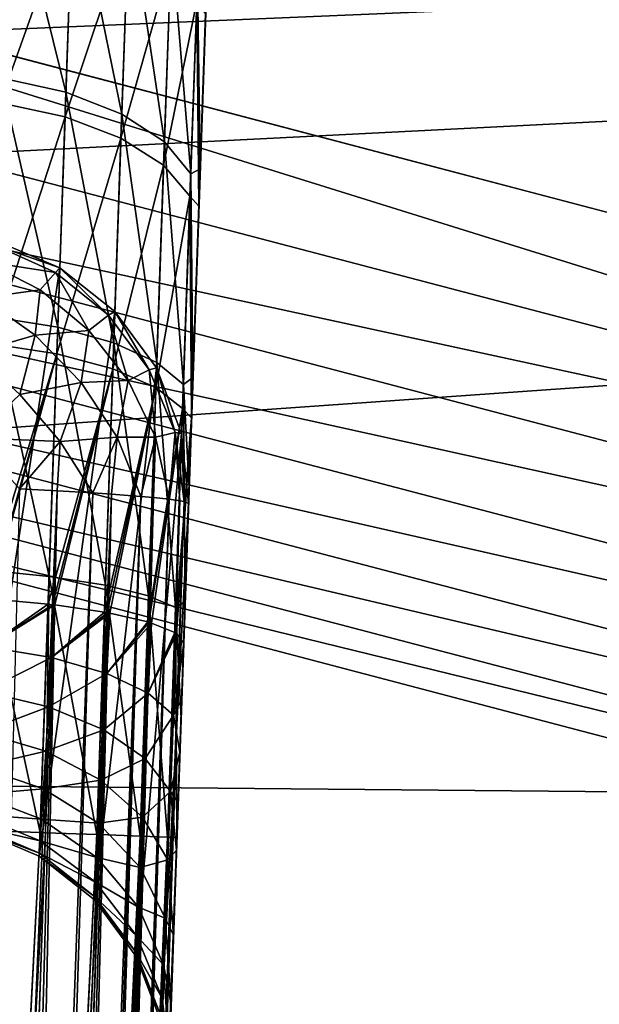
# Model space of a CAD drawing. Header units: millimetres. Extents: x -43.6 to 43.6, y -43.6 to 43.6.
# Tile 435 of 637: x 8.98 to 9.53, y 35.333 to 36.267. Entities that reach past the tile are written whole.
import ezdxf

# ---------------------------------------------------------------- set-up
doc = ezdxf.new("R2010")
doc.units = ezdxf.units.MM
doc.header["$LTSCALE"] = 52.148148
for name, color, linetype in [('150', 7, 'CONTINUOUS'), ('152', 7, 'CONTINUOUS'), ('156', 7, 'CONTINUOUS'), ('187', 7, 'CONTINUOUS'), ('208', 7, 'CONTINUOUS'), ('281', 7, 'CONTINUOUS'), ('282', 7, 'CONTINUOUS'), ('336', 7, 'CONTINUOUS'), ('337', 7, 'CONTINUOUS'), ('383', 7, 'CONTINUOUS'), ('384', 7, 'CONTINUOUS')]:
    doc.layers.add(name, color=color, linetype=linetype)

msp = doc.modelspace()

# ---------------------------------------------------------------- linework, layer by layer
at = {"layer": '150', "linetype": 'Continuous'}
msp.add_3dface([(10.50098, 35.33269, 23.93032), (8.75313, 33.4247, 15.37963), (8.2171, 35.93267, 23.93032), (10.50098, 35.33269, 23.93032)], dxfattribs=at)
at = {"layer": '152', "color": 2, "linetype": 'Continuous'}
for points in [[(-22.25454, 36.81319, 26.3), (-24.43666, 35.40234, 26.3), (22.25454, 36.81319, 26.3), (-22.25454, 36.81319, 26.3)], [(22.25454, 36.81319, 26.3), (-24.43666, 35.40234, 26.3), (-0.01502, 35.88292, 26.3), (22.25454, 36.81319, 26.3)], [(2.33096, 35.80702, 26.3), (22.25454, 36.81319, 26.3), (-0.01502, 35.88292, 26.3), (2.33096, 35.80702, 26.3)], [(4.66736, 35.57797, 26.3), (22.25454, 36.81319, 26.3), (2.33096, 35.80702, 26.3), (4.66736, 35.57797, 26.3)], [(24.43666, 35.40234, 26.3), (22.25454, 36.81319, 26.3), (4.66736, 35.57797, 26.3), (24.43666, 35.40234, 26.3)], [(6.98313, 35.19687, 26.3), (24.43666, 35.40234, 26.3), (4.66736, 35.57797, 26.3), (6.98313, 35.19687, 26.3)], [(9.26917, 34.66494, 26.3), (24.43666, 35.40234, 26.3), (6.98313, 35.19687, 26.3), (9.26917, 34.66494, 26.3)], [(11.51625, 33.98458, 26.3), (24.43666, 35.40234, 26.3), (9.26917, 34.66494, 26.3), (11.51625, 33.98458, 26.3)]]:
    msp.add_3dface(points, dxfattribs=at)
at = {"layer": '156', "color": 1, "linetype": 'Continuous'}
for points in [[(24.4565, 35.43107, 24.3), (8.3247, 36.40324, 24.3), (22.27261, 36.84307, 24.3), (24.4565, 35.43107, 24.3)], [(10.63854, 35.79539, 24.3), (8.3247, 36.40324, 24.3), (24.4565, 35.43107, 24.3), (10.63854, 35.79539, 24.3)]]:
    msp.add_3dface(points, dxfattribs=at)
at = {"layer": '187', "linetype": 'Continuous'}
for points in [[(9.17191, 36.71829, -2.76141), (8.9984, 31.74957, -3.11275), (9.17271, 36.74111, -2.97961), (9.17191, 36.71829, -2.76141)], [(9.17271, 36.74111, -2.97961), (8.9984, 31.74957, -3.11275), (9.17216, 36.72542, -3.19844), (9.17271, 36.74111, -2.97961)], [(9.17216, 36.72542, -3.19844), (8.9984, 31.74957, -3.11275), (9.01401, 32.19667, -4.26193), (9.17216, 36.72542, -3.19844)], [(9.16979, 36.65768, -2.55055), (8.9984, 31.74957, -3.11275), (9.17191, 36.71829, -2.76141), (9.16979, 36.65768, -2.55055)], [(9.17028, 36.67171, -3.41117), (9.17216, 36.72542, -3.19844), (9.01401, 32.19667, -4.26193), (9.17028, 36.67171, -3.41117)], [(9.16714, 36.58163, -3.61125), (9.17028, 36.67171, -3.41117), (9.01401, 32.19667, -4.26193), (9.16714, 36.58163, -3.61125)], [(9.16642, 36.56112, -2.35353), (8.9984, 31.74957, -3.11275), (9.16979, 36.65768, -2.55055), (9.16642, 36.56112, -2.35353)], [(9.01401, 32.19667, -4.26193), (9.0178, 32.30523, -4.25), (9.16714, 36.58163, -3.61125), (9.01401, 32.19667, -4.26193)], [(9.16282, 36.45794, -3.7925), (9.16714, 36.58163, -3.61125), (9.0178, 32.30523, -4.25), (9.16282, 36.45794, -3.7925)], [(9.1619, 36.4316, -2.17642), (8.9984, 31.74957, -3.11275), (9.16642, 36.56112, -2.35353), (9.1619, 36.4316, -2.17642)], [(9.15746, 36.30444, -3.94934), (9.16282, 36.45794, -3.7925), (9.0178, 32.30523, -4.25), (9.15746, 36.30444, -3.94934)], [(9.15636, 36.27309, -2.02467), (8.9984, 31.74957, -3.11275), (9.1619, 36.4316, -2.17642), (9.15636, 36.27309, -2.02467)], [(9.15122, 36.12587, -4.07693), (9.15746, 36.30444, -3.94934), (9.0178, 32.30523, -4.25), (9.15122, 36.12587, -4.07693)], [(9.14999, 36.09047, -1.90297), (8.9984, 31.74957, -3.11275), (9.15636, 36.27309, -2.02467), (9.14999, 36.09047, -1.90297)], [(9.1443, 35.92771, -4.17133), (9.15122, 36.12587, -4.07693), (9.0178, 32.30523, -4.25), (9.1443, 35.92771, -4.17133)], [(9.14296, 35.88934, -1.81508), (8.9984, 31.74957, -3.11275), (9.14999, 36.09047, -1.90297), (9.14296, 35.88934, -1.81508)], [(9.14065, 35.82328, -4.20511), (9.1443, 35.92771, -4.17133), (9.0178, 32.30523, -4.25), (9.14065, 35.82328, -4.20511)], [(9.1355, 35.67571, -1.76368), (8.9984, 31.74957, -3.11275), (9.14296, 35.88934, -1.81508), (9.1355, 35.67571, -1.76368)], [(9.13688, 35.71512, -4.2298), (9.14065, 35.82328, -4.20511), (9.0178, 32.30523, -4.25), (9.13688, 35.71512, -4.2298)], [(9.03766, 32.87404, 12.20559), (9.01468, 32.21582, 9.84173), (9.14013, 35.80819, 14.73878), (9.03766, 32.87404, 12.20559)], [(9.14013, 35.80819, 14.73878), (9.01468, 32.21582, 9.84173), (9.12063, 35.24979, -1.2517), (9.14013, 35.80819, 14.73878)], [(9.06302, 33.59998, 14.81589), (9.03766, 32.87404, 12.20559), (9.14013, 35.80819, 14.73878), (9.06302, 33.59998, 14.81589)], [(9.133, 35.60394, -4.24491), (9.13688, 35.71512, -4.2298), (9.0178, 32.30523, -4.25), (9.133, 35.60394, -4.24491)], [(9.13366, 35.62285, -1.75285), (8.9984, 31.74957, -3.11275), (9.1355, 35.67571, -1.76368), (9.13366, 35.62285, -1.75285)], [(9.13188, 35.57197, -1.73657), (8.9984, 31.74957, -3.11275), (9.13366, 35.62285, -1.75285), (9.13188, 35.57197, -1.73657)], [(9.12906, 35.49128, -4.25), (9.133, 35.60394, -4.24491), (9.0178, 32.30523, -4.25), (9.12906, 35.49128, -4.25)], [(9.13021, 35.52411, -1.71548), (8.9984, 31.74957, -3.11275), (9.13188, 35.57197, -1.73657), (9.13021, 35.52411, -1.71548)], [(9.12864, 35.47915, -1.68977), (8.9984, 31.74957, -3.11275), (9.13021, 35.52411, -1.71548), (9.12864, 35.47915, -1.68977)], [(9.12582, 35.39844, -1.62519), (8.9984, 31.74957, -3.11275), (9.12864, 35.47915, -1.68977), (9.12582, 35.39844, -1.62519)], [(9.12353, 35.33293, -1.5457), (8.9984, 31.74957, -3.11275), (9.12582, 35.39844, -1.62519), (9.12353, 35.33293, -1.5457)], [(9.12186, 35.28506, -1.45436), (8.9984, 31.74957, -3.11275), (9.12353, 35.33293, -1.5457), (9.12186, 35.28506, -1.45436)]]:
    msp.add_3dface(points, dxfattribs=at)
at = {"layer": '208', "linetype": 'Continuous'}
for points in [[(8.3247, 36.40324, 24.3), (10.59445, 35.6962, 24.28828), (8.28564, 36.30175, 24.28828), (8.3247, 36.40324, 24.3)], [(8.3247, 36.40324, 24.3), (10.63854, 35.79539, 24.3), (10.59445, 35.6962, 24.28828), (8.3247, 36.40324, 24.3)], [(10.59445, 35.6962, 24.28828), (8.2627, 36.20125, 24.25342), (8.28564, 36.30175, 24.28828), (10.59445, 35.6962, 24.28828)], [(10.56511, 35.59737, 24.25342), (8.24197, 36.11048, 24.19709), (8.2627, 36.20125, 24.25342), (10.56511, 35.59737, 24.25342)], [(10.56511, 35.59737, 24.25342), (8.2627, 36.20125, 24.25342), (10.59445, 35.6962, 24.28828), (10.56511, 35.59737, 24.25342)], [(10.53862, 35.50811, 24.19709), (8.22445, 36.03374, 24.12196), (8.24197, 36.11048, 24.19709), (10.53862, 35.50811, 24.19709)], [(10.53862, 35.50811, 24.19709), (8.24197, 36.11048, 24.19709), (10.56511, 35.59737, 24.25342), (10.53862, 35.50811, 24.19709)], [(10.51622, 35.43265, 24.12196), (8.21097, 35.97467, 24.03157), (8.22445, 36.03374, 24.12196), (10.51622, 35.43265, 24.12196)], [(10.51622, 35.43265, 24.12196), (8.22445, 36.03374, 24.12196), (10.53862, 35.50811, 24.19709), (10.51622, 35.43265, 24.12196)], [(10.49898, 35.37456, 24.03157), (8.2171, 35.93267, 23.93032), (8.21097, 35.97467, 24.03157), (10.49898, 35.37456, 24.03157)], [(10.49898, 35.37456, 24.03157), (8.21097, 35.97467, 24.03157), (10.51622, 35.43265, 24.12196), (10.49898, 35.37456, 24.03157)], [(10.50098, 35.33269, 23.93032), (8.2171, 35.93267, 23.93032), (10.49898, 35.37456, 24.03157), (10.50098, 35.33269, 23.93032)]]:
    msp.add_3dface(points, dxfattribs=at)
at = {"layer": '281', "linetype": 'Continuous'}
for points in [[(8.96177, 36.2122, -4.31135), (8.96901, 36.41937, -4.17504), (9.02367, 36.19858, -4.29032), (8.96177, 36.2122, -4.31135)], [(9.02367, 36.19858, -4.29032), (8.96901, 36.41937, -4.17504), (9.03079, 36.40244, -4.1562), (9.02367, 36.19858, -4.29032)], [(9.02367, 36.19858, -4.29032), (9.03079, 36.40244, -4.1562), (9.07675, 36.17779, -4.25556), (9.02367, 36.19858, -4.29032)], [(9.07675, 36.17779, -4.25556), (9.03079, 36.40244, -4.1562), (9.08368, 36.37616, -4.12504), (9.07675, 36.17779, -4.25556)], [(8.96826, 36.39787, -1.80841), (8.96094, 36.18825, -1.67589), (9.03005, 36.38128, -1.82752), (8.96826, 36.39787, -1.80841)], [(9.03005, 36.38128, -1.82752), (8.96094, 36.18825, -1.67589), (9.02284, 36.17502, -1.69712), (9.03005, 36.38128, -1.82752)], [(9.03005, 36.38128, -1.82752), (9.02284, 36.17502, -1.69712), (9.08296, 36.35557, -1.85911), (9.03005, 36.38128, -1.82752)], [(9.07675, 36.17779, -4.25556), (9.08368, 36.37616, -4.12504), (9.11723, 36.15131, -4.20953), (9.07675, 36.17779, -4.25556)], [(9.11723, 36.15131, -4.20953), (9.08368, 36.37616, -4.12504), (9.1239, 36.34241, -4.0838), (9.11723, 36.15131, -4.20953)], [(9.08296, 36.35557, -1.85911), (9.02284, 36.17502, -1.69712), (9.07595, 36.15487, -1.73222), (9.08296, 36.35557, -1.85911)], [(9.08296, 36.35557, -1.85911), (9.07595, 36.15487, -1.73222), (9.12321, 36.32257, -1.90093), (9.08296, 36.35557, -1.85911)], [(9.11723, 36.15131, -4.20953), (9.1239, 36.34241, -4.0838), (9.14222, 36.12102, -4.15553), (9.11723, 36.15131, -4.20953)], [(9.14222, 36.12102, -4.15553), (9.1239, 36.34241, -4.0838), (9.14859, 36.30359, -4.03541), (9.14222, 36.12102, -4.15553)], [(9.12321, 36.32257, -1.90093), (9.07595, 36.15487, -1.73222), (9.11646, 36.12922, -1.77869), (9.12321, 36.32257, -1.90093)], [(9.12321, 36.32257, -1.90093), (9.11646, 36.12922, -1.77869), (9.14793, 36.28464, -1.95001), (9.12321, 36.32257, -1.90093)], [(9.15122, 36.12587, -4.07693), (9.14222, 36.12102, -4.15553), (9.14859, 36.30359, -4.03541), (9.15122, 36.12587, -4.07693)], [(9.15746, 36.30444, -3.94934), (9.15122, 36.12587, -4.07693), (9.14859, 36.30359, -4.03541), (9.15746, 36.30444, -3.94934)], [(9.14793, 36.28464, -1.95001), (9.11646, 36.12922, -1.77869), (9.14148, 36.09992, -1.83322), (9.14793, 36.28464, -1.95001)], [(9.14999, 36.09047, -1.90297), (9.14793, 36.28464, -1.95001), (9.14148, 36.09992, -1.83322), (9.14999, 36.09047, -1.90297)], [(9.14999, 36.09047, -1.90297), (9.15636, 36.27309, -2.02467), (9.14793, 36.28464, -1.95001), (9.14999, 36.09047, -1.90297)], [(8.95385, 35.98535, -4.41148), (8.96177, 36.2122, -4.31135), (9.01587, 35.97537, -4.38885), (8.95385, 35.98535, -4.41148)], [(9.01587, 35.97537, -4.38885), (8.96177, 36.2122, -4.31135), (9.02367, 36.19858, -4.29032), (9.01587, 35.97537, -4.38885)], [(9.01587, 35.97537, -4.38885), (9.02367, 36.19858, -4.29032), (9.06916, 35.96058, -4.35143), (9.01587, 35.97537, -4.38885)], [(9.06916, 35.96058, -4.35143), (9.02367, 36.19858, -4.29032), (9.07675, 36.17779, -4.25556), (9.06916, 35.96058, -4.35143)], [(8.96094, 36.18825, -1.67589), (8.95295, 35.95962, -1.5799), (9.02284, 36.17502, -1.69712), (8.96094, 36.18825, -1.67589)], [(9.02284, 36.17502, -1.69712), (8.95295, 35.95962, -1.5799), (9.01499, 35.95005, -1.60267), (9.02284, 36.17502, -1.69712)], [(9.02284, 36.17502, -1.69712), (9.01499, 35.95005, -1.60267), (9.07595, 36.15487, -1.73222), (9.02284, 36.17502, -1.69712)], [(9.06916, 35.96058, -4.35143), (9.07675, 36.17779, -4.25556), (9.10992, 35.94205, -4.3019), (9.06916, 35.96058, -4.35143)], [(9.10992, 35.94205, -4.3019), (9.07675, 36.17779, -4.25556), (9.11723, 36.15131, -4.20953), (9.10992, 35.94205, -4.3019)], [(9.07595, 36.15487, -1.73222), (9.01499, 35.95005, -1.60267), (9.0683, 35.93595, -1.64031), (9.07595, 36.15487, -1.73222)], [(9.07595, 36.15487, -1.73222), (9.0683, 35.93595, -1.64031), (9.11646, 36.12922, -1.77869), (9.07595, 36.15487, -1.73222)], [(9.10992, 35.94205, -4.3019), (9.11723, 36.15131, -4.20953), (9.13524, 35.9211, -4.24377), (9.10992, 35.94205, -4.3019)], [(9.13524, 35.9211, -4.24377), (9.11723, 36.15131, -4.20953), (9.14222, 36.12102, -4.15553), (9.13524, 35.9211, -4.24377)], [(9.11646, 36.12922, -1.77869), (9.0683, 35.93595, -1.64031), (9.10909, 35.91832, -1.69015), (9.11646, 36.12922, -1.77869)], [(9.11646, 36.12922, -1.77869), (9.10909, 35.91832, -1.69015), (9.14148, 36.09992, -1.83322), (9.11646, 36.12922, -1.77869)], [(9.1443, 35.92771, -4.17133), (9.13524, 35.9211, -4.24377), (9.14222, 36.12102, -4.15553), (9.1443, 35.92771, -4.17133)], [(9.15122, 36.12587, -4.07693), (9.1443, 35.92771, -4.17133), (9.14222, 36.12102, -4.15553), (9.15122, 36.12587, -4.07693)], [(9.14148, 36.09992, -1.83322), (9.10909, 35.91832, -1.69015), (9.13444, 35.89843, -1.74863), (9.14148, 36.09992, -1.83322)], [(9.14296, 35.88934, -1.81508), (9.14148, 36.09992, -1.83322), (9.13444, 35.89843, -1.74863), (9.14296, 35.88934, -1.81508)], [(9.14296, 35.88934, -1.81508), (9.14999, 36.09047, -1.90297), (9.14148, 36.09992, -1.83322), (9.14296, 35.88934, -1.81508)], [(8.94546, 35.74507, -4.47267), (8.95385, 35.98535, -4.41148), (9.00762, 35.73894, -4.44907), (8.94546, 35.74507, -4.47267)], [(9.00762, 35.73894, -4.44907), (8.95385, 35.98535, -4.41148), (9.01587, 35.97537, -4.38885), (9.00762, 35.73894, -4.44907)], [(9.00762, 35.73894, -4.44907), (9.01587, 35.97537, -4.38885), (9.06113, 35.73052, -4.41003), (9.00762, 35.73894, -4.44907)], [(9.06113, 35.73052, -4.41003), (9.01587, 35.97537, -4.38885), (9.06916, 35.96058, -4.35143), (9.06113, 35.73052, -4.41003)], [(9.06113, 35.73052, -4.41003), (9.06916, 35.96058, -4.35143), (9.10218, 35.72041, -4.35835), (9.06113, 35.73052, -4.41003)], [(9.10218, 35.72041, -4.35835), (9.06916, 35.96058, -4.35143), (9.10992, 35.94205, -4.3019), (9.10218, 35.72041, -4.35835)], [(8.95295, 35.95962, -1.5799), (8.94452, 35.71828, -1.52308), (9.01499, 35.95005, -1.60267), (8.95295, 35.95962, -1.5799)], [(9.01499, 35.95005, -1.60267), (8.94452, 35.71828, -1.52308), (8.95053, 35.71784, -1.52457), (9.01499, 35.95005, -1.60267)], [(8.95172, 35.71776, -1.52488), (9.01499, 35.95005, -1.60267), (8.95053, 35.71784, -1.52457), (8.95172, 35.71776, -1.52488)], [(9.0067, 35.71257, -1.54676), (9.01499, 35.95005, -1.60267), (8.95172, 35.71776, -1.52488), (9.0067, 35.71257, -1.54676)], [(9.01499, 35.95005, -1.60267), (9.0067, 35.71257, -1.54676), (9.0683, 35.93595, -1.64031), (9.01499, 35.95005, -1.60267)], [(9.10218, 35.72041, -4.35835), (9.10992, 35.94205, -4.3019), (9.12784, 35.70934, -4.29771), (9.10218, 35.72041, -4.35835)], [(9.12784, 35.70934, -4.29771), (9.10992, 35.94205, -4.3019), (9.13524, 35.9211, -4.24377), (9.12784, 35.70934, -4.29771)], [(9.0683, 35.93595, -1.64031), (9.0067, 35.71257, -1.54676), (9.01095, 35.71207, -1.54912), (9.0683, 35.93595, -1.64031)], [(9.01315, 35.71181, -1.55038), (9.0683, 35.93595, -1.64031), (9.01095, 35.71207, -1.54912), (9.01315, 35.71181, -1.55038)], [(9.06023, 35.70486, -1.5859), (9.0683, 35.93595, -1.64031), (9.01315, 35.71181, -1.55038), (9.06023, 35.70486, -1.5859)], [(9.0683, 35.93595, -1.64031), (9.06023, 35.70486, -1.5859), (9.10909, 35.91832, -1.69015), (9.0683, 35.93595, -1.64031)], [(9.1443, 35.92771, -4.17133), (9.14065, 35.82328, -4.20511), (9.13524, 35.9211, -4.24377), (9.1443, 35.92771, -4.17133)], [(9.10909, 35.91832, -1.69015), (9.06023, 35.70486, -1.5859), (9.06278, 35.7044, -1.58839), (9.10909, 35.91832, -1.69015)], [(9.06547, 35.70391, -1.5911), (9.10909, 35.91832, -1.69015), (9.06278, 35.7044, -1.58839), (9.06547, 35.70391, -1.5911)], [(9.10132, 35.6957, -1.63774), (9.10909, 35.91832, -1.69015), (9.06547, 35.70391, -1.5911), (9.10132, 35.6957, -1.63774)], [(9.10909, 35.91832, -1.69015), (9.10132, 35.6957, -1.63774), (9.13444, 35.89843, -1.74863), (9.10909, 35.91832, -1.69015)], [(9.13688, 35.71512, -4.2298), (9.12784, 35.70934, -4.29771), (9.13524, 35.9211, -4.24377), (9.13688, 35.71512, -4.2298)], [(9.14065, 35.82328, -4.20511), (9.13688, 35.71512, -4.2298), (9.13524, 35.9211, -4.24377), (9.14065, 35.82328, -4.20511)], [(9.13444, 35.89843, -1.74863), (9.10132, 35.6957, -1.63774), (9.10246, 35.69537, -1.63968), (9.13444, 35.89843, -1.74863)], [(9.10498, 35.69462, -1.64412), (9.13444, 35.89843, -1.74863), (9.10246, 35.69537, -1.63968), (9.10498, 35.69462, -1.64412)], [(9.12702, 35.68573, -1.69855), (9.13444, 35.89843, -1.74863), (9.10498, 35.69462, -1.64412), (9.12702, 35.68573, -1.69855)], [(9.14296, 35.88934, -1.81508), (9.13444, 35.89843, -1.74863), (9.12702, 35.68573, -1.69855), (9.14296, 35.88934, -1.81508)], [(9.14296, 35.88934, -1.81508), (9.12702, 35.68573, -1.69855), (9.12727, 35.68558, -1.69948), (9.14296, 35.88934, -1.81508)], [(9.12883, 35.6846, -1.70568), (9.14296, 35.88934, -1.81508), (9.12727, 35.68558, -1.69948), (9.12883, 35.6846, -1.70568)], [(9.1355, 35.67571, -1.76368), (9.14296, 35.88934, -1.81508), (9.12883, 35.6846, -1.70568), (9.1355, 35.67571, -1.76368)], [(8.94388, 35.49774, -4.49148), (8.94546, 35.74507, -4.47267), (8.99913, 35.49581, -4.46932), (8.94388, 35.49774, -4.49148)], [(8.99913, 35.49581, -4.46932), (8.94546, 35.74507, -4.47267), (9.00762, 35.73894, -4.44907), (8.99913, 35.49581, -4.46932)], [(8.99913, 35.49581, -4.46932), (9.00762, 35.73894, -4.44907), (9.00414, 35.49564, -4.46651), (8.99913, 35.49581, -4.46932)], [(9.00414, 35.49564, -4.46651), (9.00762, 35.73894, -4.44907), (9.05287, 35.49394, -4.42974), (9.00414, 35.49564, -4.46651)], [(9.05287, 35.49394, -4.42974), (9.00762, 35.73894, -4.44907), (9.06113, 35.73052, -4.41003), (9.05287, 35.49394, -4.42974)], [(9.05287, 35.49394, -4.42974), (9.06113, 35.73052, -4.41003), (9.05588, 35.49383, -4.42678), (9.05287, 35.49394, -4.42974)], [(9.05588, 35.49383, -4.42678), (9.06113, 35.73052, -4.41003), (9.09422, 35.49249, -4.37734), (9.05588, 35.49383, -4.42678)], [(9.09422, 35.49249, -4.37734), (9.06113, 35.73052, -4.41003), (9.10218, 35.72041, -4.35835), (9.09422, 35.49249, -4.37734)], [(9.09422, 35.49249, -4.37734), (9.10218, 35.72041, -4.35835), (9.09559, 35.49244, -4.375), (9.09422, 35.49249, -4.37734)], [(9.09559, 35.49244, -4.375), (9.10218, 35.72041, -4.35835), (9.12024, 35.49158, -4.31585), (9.09559, 35.49244, -4.375)], [(9.12024, 35.49158, -4.31585), (9.10218, 35.72041, -4.35835), (9.12784, 35.70934, -4.29771), (9.12024, 35.49158, -4.31585)], [(9.12024, 35.49158, -4.31585), (9.12784, 35.70934, -4.29771), (9.12055, 35.49157, -4.3147), (9.12024, 35.49158, -4.31585)], [(9.12784, 35.70934, -4.29771), (9.12906, 35.49128, -4.25), (9.12055, 35.49157, -4.3147), (9.12784, 35.70934, -4.29771)], [(9.13688, 35.71512, -4.2298), (9.133, 35.60394, -4.24491), (9.12784, 35.70934, -4.29771), (9.13688, 35.71512, -4.2298)], [(9.133, 35.60394, -4.24491), (9.12906, 35.49128, -4.25), (9.12784, 35.70934, -4.29771), (9.133, 35.60394, -4.24491)]]:
    msp.add_3dface(points, dxfattribs=at)
at = {"layer": '282', "linetype": 'Continuous'}
for points in [[(8.94388, 35.49774, -4.49148), (8.99913, 35.49581, -4.46932), (8.83262, 32.31169, -4.49148), (8.94388, 35.49774, -4.49148)], [(8.83262, 32.31169, -4.49148), (8.99913, 35.49581, -4.46932), (8.83402, 32.31164, -4.4911), (8.83262, 32.31169, -4.49148)], [(8.99913, 35.49581, -4.46932), (9.00414, 35.49564, -4.46651), (8.83402, 32.31164, -4.4911), (8.99913, 35.49581, -4.46932)], [(8.83402, 32.31164, -4.4911), (9.00414, 35.49564, -4.46651), (8.89288, 32.30959, -4.46651), (8.83402, 32.31164, -4.4911)], [(9.00414, 35.49564, -4.46651), (9.05287, 35.49394, -4.42974), (8.89288, 32.30959, -4.46651), (9.00414, 35.49564, -4.46651)], [(8.89288, 32.30959, -4.46651), (9.05287, 35.49394, -4.42974), (8.89544, 32.3095, -4.465), (8.89288, 32.30959, -4.46651)], [(9.05287, 35.49394, -4.42974), (9.05588, 35.49383, -4.42678), (8.89544, 32.3095, -4.465), (9.05287, 35.49394, -4.42974)], [(8.89544, 32.3095, -4.465), (9.05588, 35.49383, -4.42678), (8.94462, 32.30778, -4.42678), (8.89544, 32.3095, -4.465)], [(9.05588, 35.49383, -4.42678), (9.09422, 35.49249, -4.37734), (8.94462, 32.30778, -4.42678), (9.05588, 35.49383, -4.42678)], [(8.94462, 32.30778, -4.42678), (9.09422, 35.49249, -4.37734), (8.94777, 32.30767, -4.42357), (8.94462, 32.30778, -4.42678)], [(9.09422, 35.49249, -4.37734), (9.09559, 35.49244, -4.375), (8.94777, 32.30767, -4.42357), (9.09422, 35.49249, -4.37734)], [(8.94777, 32.30767, -4.42357), (9.09559, 35.49244, -4.375), (8.98433, 32.30639, -4.375), (8.94777, 32.30767, -4.42357)], [(9.09559, 35.49244, -4.375), (9.12024, 35.49158, -4.31585), (8.98433, 32.30639, -4.375), (9.09559, 35.49244, -4.375)], [(8.98433, 32.30639, -4.375), (9.12024, 35.49158, -4.31585), (8.98727, 32.30629, -4.36975), (8.98433, 32.30639, -4.375)], [(9.12024, 35.49158, -4.31585), (9.12055, 35.49157, -4.3147), (8.98727, 32.30629, -4.36975), (9.12024, 35.49158, -4.31585)], [(8.98727, 32.30629, -4.36975), (9.12055, 35.49157, -4.3147), (9.00929, 32.30552, -4.3147), (8.98727, 32.30629, -4.36975)], [(9.12055, 35.49157, -4.3147), (9.12906, 35.49128, -4.25), (9.00929, 32.30552, -4.3147), (9.12055, 35.49157, -4.3147)], [(9.00929, 32.30552, -4.3147), (9.12906, 35.49128, -4.25), (9.01113, 32.30546, -4.3074), (9.00929, 32.30552, -4.3147)], [(9.12906, 35.49128, -4.25), (9.0178, 32.30523, -4.25), (9.01113, 32.30546, -4.3074), (9.12906, 35.49128, -4.25)]]:
    msp.add_3dface(points, dxfattribs=at)
at = {"layer": '336', "linetype": 'Continuous'}
for points in [[(9.01779, 36.03182, 14.73112), (8.93689, 35.49947, -1.2602), (8.95639, 36.05787, 14.73029), (9.01779, 36.03182, 14.73112)], [(8.99835, 35.47338, -1.25936), (8.93689, 35.49947, -1.2602), (9.01779, 36.03182, 14.73112), (8.99835, 35.47338, -1.25936)], [(9.07011, 35.99047, 14.7325), (8.99835, 35.47338, -1.25936), (9.01779, 36.03182, 14.73112), (9.07011, 35.99047, 14.7325)], [(9.05071, 35.43197, -1.25798), (8.99835, 35.47338, -1.25936), (9.07011, 35.99047, 14.7325), (9.05071, 35.43197, -1.25798)], [(9.10963, 35.93677, 14.73433), (9.05071, 35.43197, -1.25798), (9.07011, 35.99047, 14.7325), (9.10963, 35.93677, 14.73433)], [(9.09023, 35.37819, -1.25615), (9.05071, 35.43197, -1.25798), (9.10963, 35.93677, 14.73433), (9.09023, 35.37819, -1.25615)], [(9.13354, 35.87453, 14.73647), (9.09023, 35.37819, -1.25615), (9.10963, 35.93677, 14.73433), (9.13354, 35.87453, 14.73647)], [(9.1141, 35.31587, -1.254), (9.09023, 35.37819, -1.25615), (9.13354, 35.87453, 14.73647), (9.1141, 35.31587, -1.254)], [(9.14013, 35.80819, 14.73878), (9.1141, 35.31587, -1.254), (9.13354, 35.87453, 14.73647), (9.14013, 35.80819, 14.73878)], [(9.14013, 35.80819, 14.73878), (9.12063, 35.24979, -1.2517), (9.1141, 35.31587, -1.254), (9.14013, 35.80819, 14.73878)]]:
    msp.add_3dface(points, dxfattribs=at)
at = {"layer": '337', "linetype": 'Continuous'}
for points in [[(9.0067, 35.71257, -1.54676), (8.95172, 35.71776, -1.52488), (8.94864, 35.6722, -1.51336), (9.0067, 35.71257, -1.54676)], [(9.01095, 35.71207, -1.54912), (9.0067, 35.71257, -1.54676), (8.94864, 35.6722, -1.51336), (9.01095, 35.71207, -1.54912)], [(9.01315, 35.71181, -1.55038), (9.01095, 35.71207, -1.54912), (8.94864, 35.6722, -1.51336), (9.01315, 35.71181, -1.55038)], [(9.01315, 35.71181, -1.55038), (8.94864, 35.6722, -1.51336), (9.01007, 35.66182, -1.53739), (9.01315, 35.71181, -1.55038)], [(9.06023, 35.70486, -1.5859), (9.01315, 35.71181, -1.55038), (9.01007, 35.66182, -1.53739), (9.06023, 35.70486, -1.5859)], [(9.06278, 35.7044, -1.58839), (9.06023, 35.70486, -1.5859), (9.01007, 35.66182, -1.53739), (9.06278, 35.7044, -1.58839)], [(9.06547, 35.70391, -1.5911), (9.06278, 35.7044, -1.58839), (9.01007, 35.66182, -1.53739), (9.06547, 35.70391, -1.5911)], [(9.06547, 35.70391, -1.5911), (9.01007, 35.66182, -1.53739), (9.0624, 35.64675, -1.57602), (9.06547, 35.70391, -1.5911)], [(9.10132, 35.6957, -1.63774), (9.06547, 35.70391, -1.5911), (9.0624, 35.64675, -1.57602), (9.10132, 35.6957, -1.63774)], [(9.10246, 35.69537, -1.63968), (9.10132, 35.6957, -1.63774), (9.0624, 35.64675, -1.57602), (9.10246, 35.69537, -1.63968)], [(9.10498, 35.69462, -1.64412), (9.10246, 35.69537, -1.63968), (9.0624, 35.64675, -1.57602), (9.10498, 35.69462, -1.64412)], [(9.10498, 35.69462, -1.64412), (9.0624, 35.64675, -1.57602), (9.1019, 35.62806, -1.62651), (9.10498, 35.69462, -1.64412)], [(9.12702, 35.68573, -1.69855), (9.10498, 35.69462, -1.64412), (9.1019, 35.62806, -1.62651), (9.12702, 35.68573, -1.69855)], [(9.12727, 35.68558, -1.69948), (9.12702, 35.68573, -1.69855), (9.1019, 35.62806, -1.62651), (9.12727, 35.68558, -1.69948)], [(9.12883, 35.6846, -1.70568), (9.12727, 35.68558, -1.69948), (9.1019, 35.62806, -1.62651), (9.12883, 35.6846, -1.70568)], [(9.12883, 35.6846, -1.70568), (9.1019, 35.62806, -1.62651), (9.12576, 35.6071, -1.68524), (9.12883, 35.6846, -1.70568)], [(9.1355, 35.67571, -1.76368), (9.12883, 35.6846, -1.70568), (9.12576, 35.6071, -1.68524), (9.1355, 35.67571, -1.76368)], [(8.94864, 35.6722, -1.51336), (8.94575, 35.62954, -1.49382), (9.01007, 35.66182, -1.53739), (8.94864, 35.6722, -1.51336)], [(9.13366, 35.62285, -1.75285), (9.1355, 35.67571, -1.76368), (9.12576, 35.6071, -1.68524), (9.13366, 35.62285, -1.75285)], [(9.01007, 35.66182, -1.53739), (8.94575, 35.62954, -1.49382), (9.00718, 35.61511, -1.51565), (9.01007, 35.66182, -1.53739)], [(9.01007, 35.66182, -1.53739), (9.00718, 35.61511, -1.51565), (9.0624, 35.64675, -1.57602), (9.01007, 35.66182, -1.53739)], [(9.0624, 35.64675, -1.57602), (9.00718, 35.61511, -1.51565), (9.05952, 35.59341, -1.55098), (9.0624, 35.64675, -1.57602)], [(9.0624, 35.64675, -1.57602), (9.05952, 35.59341, -1.55098), (9.1019, 35.62806, -1.62651), (9.0624, 35.64675, -1.57602)], [(8.94575, 35.62954, -1.49382), (8.94314, 35.59115, -1.46695), (9.00718, 35.61511, -1.51565), (8.94575, 35.62954, -1.49382)], [(9.1019, 35.62806, -1.62651), (9.05952, 35.59341, -1.55098), (9.09902, 35.56598, -1.5973), (9.1019, 35.62806, -1.62651)], [(9.1019, 35.62806, -1.62651), (9.09902, 35.56598, -1.5973), (9.12576, 35.6071, -1.68524), (9.1019, 35.62806, -1.62651)], [(9.00718, 35.61511, -1.51565), (8.94314, 35.59115, -1.46695), (9.00458, 35.57318, -1.48594), (9.00718, 35.61511, -1.51565)], [(9.00718, 35.61511, -1.51565), (9.00458, 35.57318, -1.48594), (9.05952, 35.59341, -1.55098), (9.00718, 35.61511, -1.51565)], [(9.13188, 35.57197, -1.73657), (9.13366, 35.62285, -1.75285), (9.12576, 35.6071, -1.68524), (9.13188, 35.57197, -1.73657)], [(9.12576, 35.6071, -1.68524), (9.09902, 35.56598, -1.5973), (9.12288, 35.53478, -1.6513), (9.12576, 35.6071, -1.68524)], [(9.13188, 35.57197, -1.73657), (9.12576, 35.6071, -1.68524), (9.12288, 35.53478, -1.6513), (9.13188, 35.57197, -1.73657)], [(8.94314, 35.59115, -1.46695), (8.9409, 35.55827, -1.43363), (9.00458, 35.57318, -1.48594), (8.94314, 35.59115, -1.46695)], [(9.05952, 35.59341, -1.55098), (9.00458, 35.57318, -1.48594), (9.05692, 35.54558, -1.51688), (9.05952, 35.59341, -1.55098)], [(9.05952, 35.59341, -1.55098), (9.05692, 35.54558, -1.51688), (9.09902, 35.56598, -1.5973), (9.05952, 35.59341, -1.55098)], [(9.00458, 35.57318, -1.48594), (8.9409, 35.55827, -1.43363), (9.00235, 35.53733, -1.44927), (9.00458, 35.57318, -1.48594)], [(9.00458, 35.57318, -1.48594), (9.00235, 35.53733, -1.44927), (9.05692, 35.54558, -1.51688), (9.00458, 35.57318, -1.48594)], [(9.13021, 35.52411, -1.71548), (9.13188, 35.57197, -1.73657), (9.12288, 35.53478, -1.6513), (9.13021, 35.52411, -1.71548)], [(8.9409, 35.55827, -1.43363), (8.93911, 35.53194, -1.39498), (9.00235, 35.53733, -1.44927), (8.9409, 35.55827, -1.43363)], [(9.09902, 35.56598, -1.5973), (9.05692, 35.54558, -1.51688), (9.09643, 35.51032, -1.55755), (9.09902, 35.56598, -1.5973)], [(9.09902, 35.56598, -1.5973), (9.09643, 35.51032, -1.55755), (9.12288, 35.53478, -1.6513), (9.09902, 35.56598, -1.5973)], [(9.05692, 35.54558, -1.51688), (9.00235, 35.53733, -1.44927), (9.05469, 35.50473, -1.47488), (9.05692, 35.54558, -1.51688)], [(9.05692, 35.54558, -1.51688), (9.05469, 35.50473, -1.47488), (9.09643, 35.51032, -1.55755), (9.05692, 35.54558, -1.51688)], [(8.93911, 35.53194, -1.39498), (8.93781, 35.51301, -1.35225), (9.00056, 35.50867, -1.40684), (8.93911, 35.53194, -1.39498)], [(9.00235, 35.53733, -1.44927), (8.93911, 35.53194, -1.39498), (9.00056, 35.50867, -1.40684), (9.00235, 35.53733, -1.44927)], [(9.00235, 35.53733, -1.44927), (9.00056, 35.50867, -1.40684), (9.05469, 35.50473, -1.47488), (9.00235, 35.53733, -1.44927)], [(9.12288, 35.53478, -1.6513), (9.09643, 35.51032, -1.55755), (9.12029, 35.46992, -1.60506), (9.12288, 35.53478, -1.6513)], [(9.12864, 35.47915, -1.68977), (9.12288, 35.53478, -1.6513), (9.12029, 35.46992, -1.60506), (9.12864, 35.47915, -1.68977)], [(9.12864, 35.47915, -1.68977), (9.13021, 35.52411, -1.71548), (9.12288, 35.53478, -1.6513), (9.12864, 35.47915, -1.68977)], [(8.93781, 35.51301, -1.35225), (8.93707, 35.50207, -1.30683), (8.99927, 35.48809, -1.36004), (8.93781, 35.51301, -1.35225)], [(9.00056, 35.50867, -1.40684), (8.93781, 35.51301, -1.35225), (8.99927, 35.48809, -1.36004), (9.00056, 35.50867, -1.40684)], [(8.93707, 35.50207, -1.30683), (8.93689, 35.49947, -1.2602), (8.99853, 35.47621, -1.31035), (8.93707, 35.50207, -1.30683)], [(8.99927, 35.48809, -1.36004), (8.93707, 35.50207, -1.30683), (8.99853, 35.47621, -1.31035), (8.99927, 35.48809, -1.36004)], [(9.00056, 35.50867, -1.40684), (8.99927, 35.48809, -1.36004), (9.05291, 35.47211, -1.42636), (9.00056, 35.50867, -1.40684)], [(9.05469, 35.50473, -1.47488), (9.00056, 35.50867, -1.40684), (9.05291, 35.47211, -1.42636), (9.05469, 35.50473, -1.47488)], [(9.05469, 35.50473, -1.47488), (9.05291, 35.47211, -1.42636), (9.09421, 35.4628, -1.50862), (9.05469, 35.50473, -1.47488)], [(9.09643, 35.51032, -1.55755), (9.05469, 35.50473, -1.47488), (9.09421, 35.4628, -1.50862), (9.09643, 35.51032, -1.55755)], [(9.09643, 35.51032, -1.55755), (9.09421, 35.4628, -1.50862), (9.12029, 35.46992, -1.60506), (9.09643, 35.51032, -1.55755)], [(8.93689, 35.49947, -1.2602), (8.99835, 35.47338, -1.25936), (8.99853, 35.47621, -1.31035), (8.93689, 35.49947, -1.2602)], [(8.99927, 35.48809, -1.36004), (8.99853, 35.47621, -1.31035), (9.05163, 35.4487, -1.37289), (8.99927, 35.48809, -1.36004)], [(9.05291, 35.47211, -1.42636), (8.99927, 35.48809, -1.36004), (9.05163, 35.4487, -1.37289), (9.05291, 35.47211, -1.42636)], [(8.99853, 35.47621, -1.31035), (8.99835, 35.47338, -1.25936), (9.05088, 35.43518, -1.31617), (8.99853, 35.47621, -1.31035)], [(9.05163, 35.4487, -1.37289), (8.99853, 35.47621, -1.31035), (9.05088, 35.43518, -1.31617), (9.05163, 35.4487, -1.37289)], [(9.12582, 35.39844, -1.62519), (9.12864, 35.47915, -1.68977), (9.12029, 35.46992, -1.60506), (9.12582, 35.39844, -1.62519)], [(8.99835, 35.47338, -1.25936), (9.05071, 35.43197, -1.25798), (9.05088, 35.43518, -1.31617), (8.99835, 35.47338, -1.25936)], [(9.05291, 35.47211, -1.42636), (9.05163, 35.4487, -1.37289), (9.09243, 35.42486, -1.45213), (9.05291, 35.47211, -1.42636)], [(9.09421, 35.4628, -1.50862), (9.05291, 35.47211, -1.42636), (9.09243, 35.42486, -1.45213), (9.09421, 35.4628, -1.50862)], [(9.12029, 35.46992, -1.60506), (9.09421, 35.4628, -1.50862), (9.11807, 35.41453, -1.5481), (9.12029, 35.46992, -1.60506)], [(9.12582, 35.39844, -1.62519), (9.12029, 35.46992, -1.60506), (9.11807, 35.41453, -1.5481), (9.12582, 35.39844, -1.62519)], [(9.09421, 35.4628, -1.50862), (9.09243, 35.42486, -1.45213), (9.11807, 35.41453, -1.5481), (9.09421, 35.4628, -1.50862)], [(9.05163, 35.4487, -1.37289), (9.05088, 35.43518, -1.31617), (9.09115, 35.39763, -1.38989), (9.05163, 35.4487, -1.37289)], [(9.09243, 35.42486, -1.45213), (9.05163, 35.4487, -1.37289), (9.09115, 35.39763, -1.38989), (9.09243, 35.42486, -1.45213)], [(9.05088, 35.43518, -1.31617), (9.05071, 35.43197, -1.25798), (9.09041, 35.38192, -1.32387), (9.05088, 35.43518, -1.31617)], [(9.05071, 35.43197, -1.25798), (9.09023, 35.37819, -1.25615), (9.09041, 35.38192, -1.32387), (9.05071, 35.43197, -1.25798)], [(9.09115, 35.39763, -1.38989), (9.05088, 35.43518, -1.31617), (9.09041, 35.38192, -1.32387), (9.09115, 35.39763, -1.38989)], [(9.09243, 35.42486, -1.45213), (9.09115, 35.39763, -1.38989), (9.11629, 35.37029, -1.48231), (9.09243, 35.42486, -1.45213)], [(9.11807, 35.41453, -1.5481), (9.09243, 35.42486, -1.45213), (9.11629, 35.37029, -1.48231), (9.11807, 35.41453, -1.5481)], [(9.12353, 35.33293, -1.5457), (9.11807, 35.41453, -1.5481), (9.11629, 35.37029, -1.48231), (9.12353, 35.33293, -1.5457)], [(9.12353, 35.33293, -1.5457), (9.12582, 35.39844, -1.62519), (9.11807, 35.41453, -1.5481), (9.12353, 35.33293, -1.5457)], [(9.09115, 35.39763, -1.38989), (9.09041, 35.38192, -1.32387), (9.11502, 35.33854, -1.40982), (9.09115, 35.39763, -1.38989)], [(9.11629, 35.37029, -1.48231), (9.09115, 35.39763, -1.38989), (9.11502, 35.33854, -1.40982), (9.11629, 35.37029, -1.48231)], [(9.09041, 35.38192, -1.32387), (9.09023, 35.37819, -1.25615), (9.11428, 35.32022, -1.33291), (9.09041, 35.38192, -1.32387)], [(9.11502, 35.33854, -1.40982), (9.09041, 35.38192, -1.32387), (9.11428, 35.32022, -1.33291), (9.11502, 35.33854, -1.40982)], [(9.09023, 35.37819, -1.25615), (9.1141, 35.31587, -1.254), (9.11428, 35.32022, -1.33291), (9.09023, 35.37819, -1.25615)], [(9.12186, 35.28506, -1.45436), (9.11629, 35.37029, -1.48231), (9.11502, 35.33854, -1.40982), (9.12186, 35.28506, -1.45436)], [(9.12186, 35.28506, -1.45436), (9.12353, 35.33293, -1.5457), (9.11629, 35.37029, -1.48231), (9.12186, 35.28506, -1.45436)], [(9.12088, 35.25688, -1.35481), (9.11502, 35.33854, -1.40982), (9.11428, 35.32022, -1.33291), (9.12088, 35.25688, -1.35481)], [(9.12088, 35.25688, -1.35481), (9.12186, 35.28506, -1.45436), (9.11502, 35.33854, -1.40982), (9.12088, 35.25688, -1.35481)]]:
    msp.add_3dface(points, dxfattribs=at)
at = {"layer": '383', "linetype": 'Continuous'}
for points in [[(9.01371, 36.02729, 14.79365), (8.95506, 36.05362, 14.78646), (8.94643, 36.03789, 14.84134), (9.01371, 36.02729, 14.79365)], [(9.01779, 36.03182, 14.73112), (8.95639, 36.05787, 14.73029), (8.95506, 36.05362, 14.78646), (9.01779, 36.03182, 14.73112)], [(9.01371, 36.02729, 14.79365), (9.01779, 36.03182, 14.73112), (8.95506, 36.05362, 14.78646), (9.01371, 36.02729, 14.79365)], [(8.99914, 36.01079, 14.85307), (8.94643, 36.03789, 14.84134), (8.94421, 36.00326, 14.89648), (8.99914, 36.01079, 14.85307)], [(8.99914, 36.01079, 14.85307), (9.01371, 36.02729, 14.79365), (8.94643, 36.03789, 14.84134), (8.99914, 36.01079, 14.85307)], [(9.04549, 35.97237, 14.85813), (9.01371, 36.02729, 14.79365), (8.99914, 36.01079, 14.85307), (9.04549, 35.97237, 14.85813)], [(9.06408, 35.98687, 14.79716), (9.01779, 36.03182, 14.73112), (9.01371, 36.02729, 14.79365), (9.06408, 35.98687, 14.79716)], [(9.06408, 35.98687, 14.79716), (9.01371, 36.02729, 14.79365), (9.04549, 35.97237, 14.85813), (9.06408, 35.98687, 14.79716)], [(9.07011, 35.99047, 14.7325), (9.01779, 36.03182, 14.73112), (9.06408, 35.98687, 14.79716), (9.07011, 35.99047, 14.7325)], [(8.99436, 35.96779, 14.9088), (8.99914, 36.01079, 14.85307), (8.94421, 36.00326, 14.89648), (8.99436, 35.96779, 14.9088)], [(9.04549, 35.97237, 14.85813), (8.99914, 36.01079, 14.85307), (8.99436, 35.96779, 14.9088), (9.04549, 35.97237, 14.85813)], [(8.99436, 35.96779, 14.9088), (8.94421, 36.00326, 14.89648), (8.93654, 35.95123, 14.9445), (8.99436, 35.96779, 14.9088)], [(9.10283, 35.93507, 14.79676), (9.07011, 35.99047, 14.7325), (9.06408, 35.98687, 14.79716), (9.10283, 35.93507, 14.79676)], [(9.10963, 35.93677, 14.73433), (9.07011, 35.99047, 14.7325), (9.10283, 35.93507, 14.79676), (9.10963, 35.93677, 14.73433)], [(9.08278, 35.92487, 14.85622), (9.06408, 35.98687, 14.79716), (9.04549, 35.97237, 14.85813), (9.08278, 35.92487, 14.85622)], [(9.10283, 35.93507, 14.79676), (9.06408, 35.98687, 14.79716), (9.08278, 35.92487, 14.85622), (9.10283, 35.93507, 14.79676)], [(9.03798, 35.92284, 14.91044), (9.04549, 35.97237, 14.85813), (8.99436, 35.96779, 14.9088), (9.03798, 35.92284, 14.91044)], [(9.08278, 35.92487, 14.85622), (9.04549, 35.97237, 14.85813), (9.03798, 35.92284, 14.91044), (9.08278, 35.92487, 14.85622)], [(8.97995, 35.91168, 14.95204), (8.99436, 35.96779, 14.9088), (8.93654, 35.95123, 14.9445), (8.97995, 35.91168, 14.95204)], [(9.03798, 35.92284, 14.91044), (8.99436, 35.96779, 14.9088), (8.97995, 35.91168, 14.95204), (9.03798, 35.92284, 14.91044)], [(8.97995, 35.91168, 14.95204), (8.93654, 35.95123, 14.9445), (8.9366, 35.87054, 14.97853), (8.97995, 35.91168, 14.95204)], [(9.10882, 35.87106, 14.84745), (9.10283, 35.93507, 14.79676), (9.08278, 35.92487, 14.85622), (9.10882, 35.87106, 14.84745)], [(9.12734, 35.87537, 14.79249), (9.10963, 35.93677, 14.73433), (9.10283, 35.93507, 14.79676), (9.12734, 35.87537, 14.79249)], [(9.12734, 35.87537, 14.79249), (9.10283, 35.93507, 14.79676), (9.10882, 35.87106, 14.84745), (9.12734, 35.87537, 14.79249)], [(9.13354, 35.87453, 14.73647), (9.10963, 35.93677, 14.73433), (9.12734, 35.87537, 14.79249), (9.13354, 35.87453, 14.73647)], [(9.01833, 35.86682, 14.94762), (9.03798, 35.92284, 14.91044), (8.97995, 35.91168, 14.95204), (9.01833, 35.86682, 14.94762)], [(9.07232, 35.87123, 14.9013), (9.03798, 35.92284, 14.91044), (9.01833, 35.86682, 14.94762), (9.07232, 35.87123, 14.9013)], [(9.07232, 35.87123, 14.9013), (9.08278, 35.92487, 14.85622), (9.03798, 35.92284, 14.91044), (9.07232, 35.87123, 14.9013)], [(9.10882, 35.87106, 14.84745), (9.08278, 35.92487, 14.85622), (9.07232, 35.87123, 14.9013), (9.10882, 35.87106, 14.84745)], [(9.01833, 35.86682, 14.94762), (8.97995, 35.91168, 14.95204), (8.9366, 35.87054, 14.97853), (9.01833, 35.86682, 14.94762)], [(8.97951, 35.82196, 14.97226), (9.01833, 35.86682, 14.94762), (8.9366, 35.87054, 14.97853), (8.97951, 35.82196, 14.97226)], [(9.0153, 35.82011, 14.95525), (9.01833, 35.86682, 14.94762), (8.97951, 35.82196, 14.97226), (9.0153, 35.82011, 14.95525)], [(9.0492, 35.81811, 14.93177), (9.01833, 35.86682, 14.94762), (9.0153, 35.82011, 14.95525), (9.0492, 35.81811, 14.93177)], [(9.0492, 35.81811, 14.93177), (9.07232, 35.87123, 14.9013), (9.01833, 35.86682, 14.94762), (9.0492, 35.81811, 14.93177)], [(9.06707, 35.81692, 14.91554), (9.07232, 35.87123, 14.9013), (9.0492, 35.81811, 14.93177), (9.06707, 35.81692, 14.91554)], [(9.09487, 35.81479, 14.88244), (9.07232, 35.87123, 14.9013), (9.06707, 35.81692, 14.91554), (9.09487, 35.81479, 14.88244)], [(9.09487, 35.81479, 14.88244), (9.10882, 35.87106, 14.84745), (9.07232, 35.87123, 14.9013), (9.09487, 35.81479, 14.88244)], [(9.10677, 35.81372, 14.86377), (9.10882, 35.87106, 14.84745), (9.09487, 35.81479, 14.88244), (9.10677, 35.81372, 14.86377)], [(9.12181, 35.81212, 14.83296), (9.10882, 35.87106, 14.84745), (9.10677, 35.81372, 14.86377), (9.12181, 35.81212, 14.83296)], [(9.12181, 35.81212, 14.83296), (9.12734, 35.87537, 14.79249), (9.10882, 35.87106, 14.84745), (9.12181, 35.81212, 14.83296)], [(9.13169, 35.81075, 14.80346), (9.12734, 35.87537, 14.79249), (9.12181, 35.81212, 14.83296), (9.13169, 35.81075, 14.80346)], [(9.1359, 35.80995, 14.78486), (9.13354, 35.87453, 14.73647), (9.12734, 35.87537, 14.79249), (9.1359, 35.80995, 14.78486)], [(9.1359, 35.80995, 14.78486), (9.12734, 35.87537, 14.79249), (9.13169, 35.81075, 14.80346), (9.1359, 35.80995, 14.78486)], [(9.14013, 35.80819, 14.73878), (9.13354, 35.87453, 14.73647), (9.1359, 35.80995, 14.78486), (9.14013, 35.80819, 14.73878)]]:
    msp.add_3dface(points, dxfattribs=at)
at = {"layer": '384', "linetype": 'Continuous'}
for points in [[(9.0153, 35.82011, 14.95525), (8.97951, 35.82196, 14.97226), (8.92353, 33.6321, 15.03983), (9.0153, 35.82011, 14.95525)], [(8.94, 33.63247, 15.03101), (9.0153, 35.82011, 14.95525), (8.92353, 33.6321, 15.03983), (8.94, 33.63247, 15.03101)], [(8.95525, 33.63306, 15.02134), (9.0153, 35.82011, 14.95525), (8.94, 33.63247, 15.03101), (8.95525, 33.63306, 15.02134)], [(8.969, 33.63373, 15.0112), (9.0153, 35.82011, 14.95525), (8.95525, 33.63306, 15.02134), (8.969, 33.63373, 15.0112)], [(9.0492, 35.81811, 14.93177), (9.0153, 35.82011, 14.95525), (8.969, 33.63373, 15.0112), (9.0492, 35.81811, 14.93177)], [(8.98143, 33.63437, 15.00071), (9.0492, 35.81811, 14.93177), (8.969, 33.63373, 15.0112), (8.98143, 33.63437, 15.00071)], [(9.06707, 35.81692, 14.91554), (9.0492, 35.81811, 14.93177), (8.98143, 33.63437, 15.00071), (9.06707, 35.81692, 14.91554)], [(8.99269, 33.63493, 14.9899), (9.06707, 35.81692, 14.91554), (8.98143, 33.63437, 15.00071), (8.99269, 33.63493, 14.9899)], [(9.00288, 33.63536, 14.97886), (9.06707, 35.81692, 14.91554), (8.99269, 33.63493, 14.9899), (9.00288, 33.63536, 14.97886)], [(9.01208, 33.63562, 14.96763), (9.06707, 35.81692, 14.91554), (9.00288, 33.63536, 14.97886), (9.01208, 33.63562, 14.96763)], [(9.09487, 35.81479, 14.88244), (9.06707, 35.81692, 14.91554), (9.01208, 33.63562, 14.96763), (9.09487, 35.81479, 14.88244)], [(9.02035, 33.63569, 14.95627), (9.09487, 35.81479, 14.88244), (9.01208, 33.63562, 14.96763), (9.02035, 33.63569, 14.95627)], [(9.02774, 33.63553, 14.94483), (9.09487, 35.81479, 14.88244), (9.02035, 33.63569, 14.95627), (9.02774, 33.63553, 14.94483)], [(9.10677, 35.81372, 14.86377), (9.09487, 35.81479, 14.88244), (9.02774, 33.63553, 14.94483), (9.10677, 35.81372, 14.86377)], [(9.03429, 33.63513, 14.93339), (9.10677, 35.81372, 14.86377), (9.02774, 33.63553, 14.94483), (9.03429, 33.63513, 14.93339)], [(9.04005, 33.63445, 14.922), (9.10677, 35.81372, 14.86377), (9.03429, 33.63513, 14.93339), (9.04005, 33.63445, 14.922)], [(9.04504, 33.63346, 14.91073), (9.10677, 35.81372, 14.86377), (9.04005, 33.63445, 14.922), (9.04504, 33.63346, 14.91073)], [(9.12181, 35.81212, 14.83296), (9.10677, 35.81372, 14.86377), (9.04504, 33.63346, 14.91073), (9.12181, 35.81212, 14.83296)], [(9.0493, 33.63214, 14.89965), (9.12181, 35.81212, 14.83296), (9.04504, 33.63346, 14.91073), (9.0493, 33.63214, 14.89965)], [(9.05288, 33.63046, 14.88884), (9.12181, 35.81212, 14.83296), (9.0493, 33.63214, 14.89965), (9.05288, 33.63046, 14.88884)], [(9.13169, 35.81075, 14.80346), (9.12181, 35.81212, 14.83296), (9.05288, 33.63046, 14.88884), (9.13169, 35.81075, 14.80346)], [(9.05582, 33.62838, 14.87837), (9.13169, 35.81075, 14.80346), (9.05288, 33.63046, 14.88884), (9.05582, 33.62838, 14.87837)], [(9.05818, 33.62587, 14.86827), (9.13169, 35.81075, 14.80346), (9.05582, 33.62838, 14.87837), (9.05818, 33.62587, 14.86827)], [(9.1359, 35.80995, 14.78486), (9.13169, 35.81075, 14.80346), (9.05818, 33.62587, 14.86827), (9.1359, 35.80995, 14.78486)], [(9.06073, 33.62122, 14.85392), (9.1359, 35.80995, 14.78486), (9.05818, 33.62587, 14.86827), (9.06073, 33.62122, 14.85392)], [(9.06229, 33.61545, 14.84052), (9.1359, 35.80995, 14.78486), (9.06073, 33.62122, 14.85392), (9.06229, 33.61545, 14.84052)], [(9.06301, 33.60841, 14.82792), (9.1359, 35.80995, 14.78486), (9.06229, 33.61545, 14.84052), (9.06301, 33.60841, 14.82792)], [(9.06302, 33.59998, 14.81589), (9.1359, 35.80995, 14.78486), (9.06301, 33.60841, 14.82792), (9.06302, 33.59998, 14.81589)], [(9.06302, 33.59998, 14.81589), (9.14013, 35.80819, 14.73878), (9.1359, 35.80995, 14.78486), (9.06302, 33.59998, 14.81589)]]:
    msp.add_3dface(points, dxfattribs=at)

doc.saveas('drawing.dxf')
